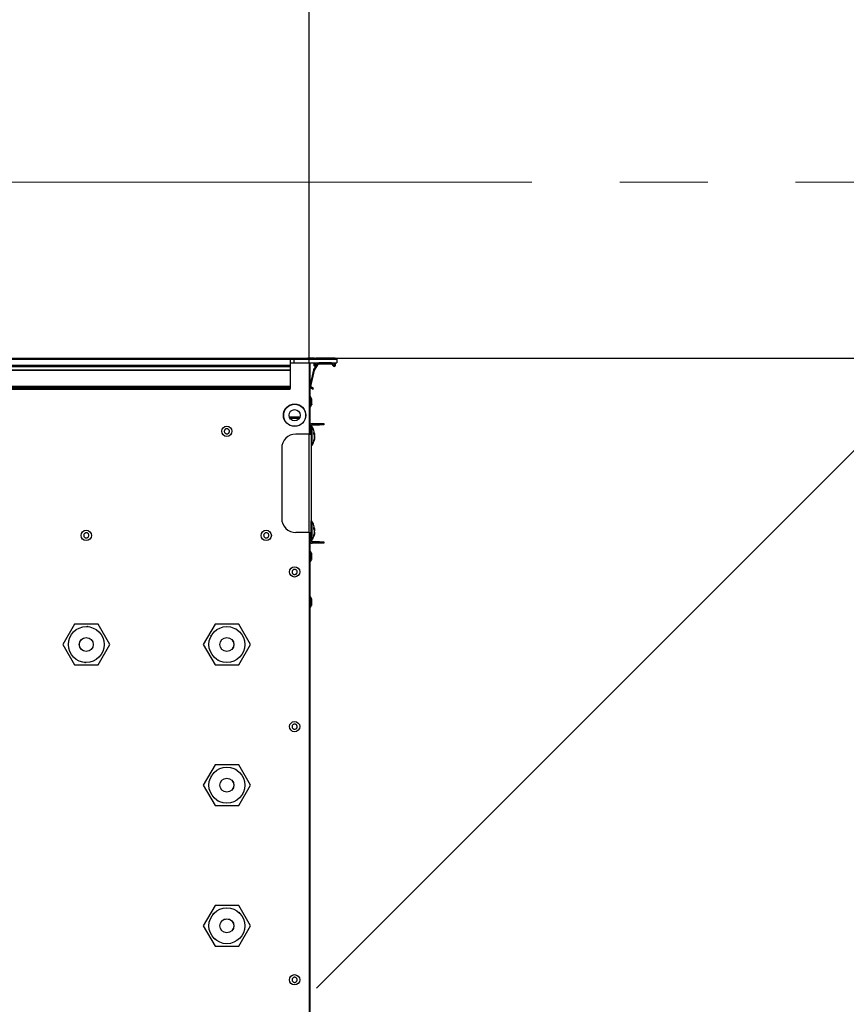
# Model space of a CAD drawing. Header units: millimetres. Extents: x -604189 to 881711, y -381903 to -7297.
# Tile 993 of 1056: x -545733 to -545145, y -160330 to -159630. Entities that reach past the tile are written whole.
import ezdxf

# ---------------------------------------------------------------- set-up
doc = ezdxf.new("R2010")
doc.units = ezdxf.units.MM
doc.header["$LTSCALE"] = 100
doc.linetypes.add('ACAD_ISO04W100', pattern=[30.5, 24, -3, 0.5, -3])
doc.linetypes.add('CENTER2', pattern=[1.125, 0.75, -0.125, 0.125, -0.125])
doc.layers.get('Defpoints').update_dxf_attribs({"color": 30})
for name, color, linetype, lineweight in [('2', 2, 'Continuous', 25), ('osie', 24, 'ACAD_ISO04W100', 5), ('strop osie', 80, 'ACAD_ISO04W100', 5)]:
    doc.layers.add(name, color=color, linetype=linetype, lineweight=lineweight)
doc.layers.add('Flowair', color=1, linetype='Continuous')
doc.layers.add('OPIS', color=7, linetype='Continuous')
doc.styles.get("Standard").update_dxf_attribs({"font": 'romans.shx', "width": 0.5})
doc.dimstyles.new('1 50', dxfattribs={"dimtxt": 150, "dimasz": 80, "dimexe": 1, "dimexo": 1, "dimgap": 20, "dimtad": 1, "dimdec": 0, "dimlfac": 0.1, "dimtxsty": 'Standard', "dimblk": 'ARCHTICK', "dimcen": 200, "dimclrd": 2, "dimadec": 1, "dimazin": 0, "dimtfac": 1, "dimtdec": 0, "dimtmove": 0, "dimatfit": 3, "dimldrblk": 'ARCHTICK', "dimfxl": 120, "dimfxlon": 1, "dimtfill": 1, "dimarcsym": 0})

# ---------------------------------------------------------------- blocks, each defined once
blk = doc.blocks.new('_ArchTick')
at = {"layer": 'strop osie', "color": 0, "const_width": 0.15}
blk.add_lwpolyline([(-0.5, -0.5), (0.5, 0.5)], dxfattribs=at)
blk = doc.blocks.new('*D3281')
at = {"layer": 'Defpoints', "color": 0, "linetype": 'ByBlock', "lineweight": 5, "transparency": 16777216}
for p in [(-552118.94, -159745.28), (-535687.5, -164715.31), (-535410.16, -164715.31)]:
    blk.add_point(p, dxfattribs=at)
at = {"layer": 'OPIS', "color": 0, "linetype": 'Continuous', "lineweight": -2, "transparency": 16777216}
for p, q in [((-535470.16, -159745.28), (-535409.16, -159745.28)), ((-535470.16, -164715.31), (-535409.16, -164715.31))]:
    blk.add_line(p, q, dxfattribs=at)
at = {"layer": 'OPIS', "color": 2, "lineweight": -2, "transparency": 16777216}
blk.add_line((-535410.16, -159745.28), (-535410.16, -164715.31), dxfattribs=at)
at = {"layer": 'OPIS', "color": 2, "linetype": 'ByBlock', "lineweight": -2, "transparency": 16777216, "xscale": 80, "yscale": 80, "zscale": 80}
for p, rotation in [((-535410.16, -159745.28), 90), ((-535410.16, -164715.31), 270)]:
    blk.add_blockref('_ArchTick', p, dxfattribs=dict(at, rotation=rotation))
at = {"layer": 'OPIS', "color": 0, "linetype": 'ByBlock', "lineweight": 13, "transparency": 16777216, "insert": (-535505.16, -162230.3), "char_height": 150, "attachment_point": 5, "rotation": 90, "bg_fill": 3, "box_fill_scale": 1.1, "bg_fill_color": 256, "bg_fill_true_color": 13158600, "bg_fill_transparency": 0}
blk.add_mtext('497', dxfattribs=at)
blk = doc.blocks.new('*D3283')
at = {"layer": 'Defpoints', "color": 0, "linetype": 'ByBlock', "lineweight": 5, "transparency": 16777216}
for p in [(-549860.21, -159420.3), (-548544.07, -179490.3), (-536848.94, -179490.3)]:
    blk.add_point(p, dxfattribs=at)
at = {"layer": 'OPIS', "color": 0, "linetype": 'Continuous', "lineweight": -2, "transparency": 16777216}
for p, q in [((-548604.07, -159420.3), (-548543.07, -159420.3)), ((-548484.07, -179490.3), (-548545.07, -179490.3))]:
    blk.add_line(p, q, dxfattribs=at)
at = {"layer": 'OPIS', "color": 2, "lineweight": -2, "transparency": 16777216}
blk.add_line((-548544.07, -159420.3), (-548544.07, -179490.3), dxfattribs=at)
at = {"layer": 'OPIS', "color": 2, "linetype": 'ByBlock', "lineweight": -2, "transparency": 16777216, "xscale": 80, "yscale": 80, "zscale": 80}
for p, rotation in [((-548544.07, -159420.3), 90), ((-548544.07, -179490.3), 270)]:
    blk.add_blockref('_ArchTick', p, dxfattribs=dict(at, rotation=rotation))
at = {"layer": 'OPIS', "color": 0, "linetype": 'ByBlock', "lineweight": 13, "transparency": 16777216, "insert": (-548639.07, -169455.3), "char_height": 150, "attachment_point": 5, "rotation": 90, "bg_fill": 3, "box_fill_scale": 1.1, "bg_fill_color": 256, "bg_fill_true_color": 13158600, "bg_fill_transparency": 0}
blk.add_mtext('2007', dxfattribs=at)
blk = doc.blocks.new('*D3315')
at = {"layer": 'Defpoints', "color": 0, "linetype": 'ByBlock', "lineweight": 5, "transparency": 16777216}
for p in [(-551668.94, -159870.3), (-536848.94, -159870.3), (-536848.94, -160452.01)]:
    blk.add_point(p, dxfattribs=at)
at = {"layer": 'OPIS', "color": 0, "linetype": 'Continuous', "lineweight": -2, "transparency": 16777216}
for p, q in [((-551668.94, -160392.01), (-551668.94, -160453.01)), ((-536848.94, -160392.01), (-536848.94, -160453.01))]:
    blk.add_line(p, q, dxfattribs=at)
at = {"layer": 'OPIS', "color": 2, "lineweight": -2, "transparency": 16777216}
blk.add_line((-551668.94, -160452.01), (-536848.94, -160452.01), dxfattribs=at)
at = {"layer": 'OPIS', "color": 2, "linetype": 'ByBlock', "lineweight": -2, "transparency": 16777216, "xscale": 80, "yscale": 80, "zscale": 80, "rotation": 180}
blk.add_blockref('_ArchTick', (-551668.94, -160452.01), dxfattribs=at)
at = {"layer": 'OPIS', "color": 2, "linetype": 'ByBlock', "lineweight": -2, "transparency": 16777216, "xscale": 80, "yscale": 80, "zscale": 80}
blk.add_blockref('_ArchTick', (-536848.94, -160452.01), dxfattribs=at)
at = {"layer": 'OPIS', "color": 0, "linetype": 'ByBlock', "lineweight": 13, "transparency": 16777216, "insert": (-544258.94, -160357.01), "char_height": 150, "attachment_point": 5, "bg_fill": 3, "box_fill_scale": 1.1, "bg_fill_color": 256, "bg_fill_true_color": 13158600, "bg_fill_transparency": 0}
blk.add_mtext('1482', dxfattribs=at)
blk = doc.blocks.new('*D3323')
at = {"layer": 'Defpoints', "color": 0, "linetype": 'ByBlock', "lineweight": 5, "transparency": 16777216}
for p in [(-551668.94, -157200.01), (-551668.94, -159870.3), (-536848.94, -159870.3)]:
    blk.add_point(p, dxfattribs=at)
at = {"layer": 'OPIS', "color": 0, "linetype": 'Continuous', "lineweight": -2, "transparency": 16777216}
for p, q in [((-551668.94, -157260.01), (-551668.94, -157199.01)), ((-536848.94, -157260.01), (-536848.94, -157199.01))]:
    blk.add_line(p, q, dxfattribs=at)
at = {"layer": 'OPIS', "color": 2, "lineweight": -2, "transparency": 16777216}
blk.add_line((-536848.94, -157200.01), (-551668.94, -157200.01), dxfattribs=at)
at = {"layer": 'OPIS', "color": 2, "linetype": 'ByBlock', "lineweight": -2, "transparency": 16777216, "xscale": 80, "yscale": 80, "zscale": 80, "rotation": 180}
blk.add_blockref('_ArchTick', (-551668.94, -157200.01), dxfattribs=at)
at = {"layer": 'OPIS', "color": 2, "linetype": 'ByBlock', "lineweight": -2, "transparency": 16777216, "xscale": 80, "yscale": 80, "zscale": 80}
blk.add_blockref('_ArchTick', (-536848.94, -157200.01), dxfattribs=at)
at = {"layer": 'OPIS', "color": 0, "linetype": 'ByBlock', "lineweight": 9, "transparency": 16777216, "insert": (-544258.94, -157105.01), "char_height": 150, "attachment_point": 5, "bg_fill": 3, "box_fill_scale": 1.1, "bg_fill_color": 256, "bg_fill_true_color": 13158600, "bg_fill_transparency": 0}
blk.add_mtext('1482', dxfattribs=at)
blk = doc.blocks.new('FB 100V z KM 10.2017')
at = {"layer": 'Flowair', "linetype": 'Continuous'}
for p, q in [((9903.82, 5045.23), (9903.82, 5038.83)), ((9904.17, 5046.04), (9905.52, 5046.04)), ((9904.17, 5030.77), (9904.17, 5046.04)), ((9905.52, 5030.77), (9905.52, 5046.04)), ((9906.38, 5045.63), (9905.52, 5045.63)), ((9905.52, 5045.28), (9906.38, 5045.28)), ((9906.42, 5045.19), (9905.69, 5044.44)), ((9905.94, 5044.19), (9906.67, 5044.95)), ((9905.57, 5044.16), (9905.57, 5039.65)), ((9905.92, 5039.65), (9905.92, 5044.16)), ((9927.1, 5041.48), (9927.6, 5041.48)), ((9927.1, 5039.98), (9927.1, 5041.48)), ((9927.6, 5041.48), (9927.6, 5039.98)), ((9969.15, 5041.48), (9969.65, 5041.48)), ((9969.15, 5039.98), (9969.15, 5041.48)), ((9969.65, 5041.48), (9969.65, 5039.98)), ((9903.82, 5037.88), (9903.82, 5036.03)), ((9906.27, 5038.78), (9905.52, 5038.78)), ((9905.52, 5038.43), (9906.27, 5038.43)), ((9906.27, 5038.28), (9905.52, 5038.28)), ((9905.52, 5037.93), (9906.27, 5037.93)), ((9905.75, 5039.32), (9907.91, 5037.84)), ((9908.11, 5038.13), (9905.94, 5039.61)), ((9906.32, 5038.38), (9906.32, 5038.33)), ((9906.67, 5038.33), (9906.67, 5038.38)), ((9908.06, 5037.78), (9913.88, 5036.54)), ((9913.95, 5036.88), (9908.13, 5038.12)), ((9914.64, 5037.83), (9914, 5036.9)), ((9914.29, 5036.71), (9914.93, 5037.64)), ((9914.93, 5037.64), (9914.64, 5037.83)), ((9927.6, 5039.98), (9927.1, 5039.98)), ((9927.1, 5037.28), (9927.1, 5039.98)), ((9927.6, 5037.28), (9927.1, 5037.28)), ((9927.6, 5037.28), (9927.6, 5039.98)), ((9928.01, 5037.2), (9928.01, 5037)), ((9934.6, 5037.2), (9928.01, 5037.2)), ((9928.04, 5037.23), (9934.58, 5037.23)), ((9928.27, 5037.23), (9934.75, 5037.23)), ((9930.89, 5037.92), (9930.31, 5037.92)), ((9931.06, 5038.15), (9930.4, 5037.89)), ((9931, 5038.2), (9930.72, 5038.16)), ((9931.04, 5038.16), (9931.35, 5038.2)), ((9931.1, 5038.02), (9931.06, 5038.15)), ((9931.09, 5038.01), (9931.06, 5038.15)), ((9931.34, 5038.15), (9931.08, 5038.1)), ((9931.57, 5038.2), (9931.97, 5038.14)), ((9931.98, 5038.15), (9931.62, 5038.2)), ((9931.97, 5038.16), (9931.97, 5038.17)), ((9931.98, 5038.17), (9931.98, 5038.16)), ((9932.51, 5038.13), (9932.32, 5038.16)), ((9933.27, 5037.9), (9932.78, 5038)), ((9933.39, 5037.92), (9933.08, 5037.92)), ((9934.58, 5037.23), (9934.99, 5037.23)), ((9935.01, 5037.2), (9934.6, 5037.2)), ((9935.01, 5037), (9935.01, 5037.2)), ((9961.74, 5037.2), (9961.74, 5037)), ((9968.39, 5037.2), (9961.74, 5037.2)), ((9961.76, 5037.23), (9968.37, 5037.23)), ((9961.99, 5037.23), (9968.48, 5037.23)), ((9964.69, 5037.92), (9964.1, 5037.92)), ((9964.79, 5038.15), (9964.19, 5037.89)), ((9964.73, 5038.2), (9964.39, 5038.15)), ((9964.76, 5038.16), (9965.06, 5038.2)), ((9964.83, 5037.99), (9964.79, 5038.15)), ((9964.83, 5037.99), (9964.79, 5038.15)), ((9965.04, 5038.15), (9964.81, 5038.1)), ((9965.06, 5038.2), (9965.22, 5038.15)), ((9965.67, 5038.13), (9965.27, 5038.2)), ((9965.71, 5038.16), (9965.71, 5038.17)), ((9967.02, 5037.9), (9966.64, 5037.97)), ((9967.14, 5037.92), (9966.85, 5037.92)), ((9968.37, 5037.23), (9968.71, 5037.23)), ((9968.74, 5037.2), (9968.39, 5037.2)), ((9968.74, 5037), (9968.74, 5037.2)), ((9969.65, 5039.98), (9969.15, 5039.98)), ((9969.15, 5039.98), (9969.15, 5037.28)), ((9969.15, 5037.28), (9969.65, 5037.28)), ((9969.65, 5039.98), (9969.65, 5037.28)), ((9973.47, 5037.21), (9973.15, 5037.09)), ((9975.44, 5037.15), (9975.27, 5037.21)), ((9975.41, 5037.16), (9975.28, 5037.21)), ((9989.67, 5037.21), (9989.35, 5037.09)), ((9990.96, 5037.23), (9990.83, 5037.23)), ((9991.61, 5037.16), (9991.48, 5037.21)), ((9905.52, 5036.48), (9927.9, 5036.48)), ((9905.52, 5036.23), (9930.87, 5036.23)), ((9917.55, 5036.68), (9917.55, 5036.48)), ((9921.2, 5036.68), (9917.55, 5036.68)), ((9921.2, 5036.48), (9921.2, 5036.68)), ((9927.9, 5036.98), (9927.9, 5036.48)), ((9927.9, 5036.98), (9930.87, 5036.98)), ((9927.9, 5036.48), (9930.87, 5036.48)), ((9928.01, 5037), (9935.01, 5037)), ((9930.87, 5036.18), (9930.87, 5036.98)), ((9930.87, 5036.98), (9965.87, 5036.98)), ((9930.87, 5036.18), (9930.87, 5031.48)), ((9930.87, 5036.18), (9965.87, 5036.18)), ((9968.74, 5037), (9961.74, 5037)), ((9965.87, 5036.18), (9965.87, 5036.98)), ((9965.87, 5036.98), (9968.85, 5036.98)), ((9965.87, 5036.48), (9968.85, 5036.48)), ((9965.87, 5036.23), (10156.37, 5036.23)), ((9965.87, 5036.18), (9965.87, 5031.48)), ((9968.85, 5036.98), (9968.85, 5036.48)), ((9968.85, 5036.48), (10153.4, 5036.48)), ((9972.55, 5036.68), (9972.55, 5036.48)), ((9972.63, 5036.68), (9972.55, 5036.68)), ((9976.2, 5036.68), (9972.63, 5036.68)), ((9976.2, 5036.48), (9976.2, 5036.68)), ((9988.75, 5036.68), (9988.75, 5036.48)), ((9988.77, 5036.68), (9988.75, 5036.68)), ((9992.4, 5036.68), (9988.77, 5036.68)), ((9992.4, 5036.48), (9992.4, 5036.68)), ((9904.17, 5030.77), (9905.52, 5030.77)), ((9904.17, 5029.48), (9904.17, 5030.77)), ((9905.52, 5029.48), (9905.52, 5030.77)), ((9924.87, 5032.95), (9924.87, 5029.2)), ((9925.37, 5032.68), (9925.37, 5029.48)), ((9903.82, 5029.48), (9904.22, 5029.48)), ((9903.82, 4684.48), (9903.82, 5029.48)), ((9904.22, 5029.48), (9906.38, 5029.48)), ((9904.22, 4684.48), (9904.22, 5029.48)), ((9906.38, 5029.48), (9906.78, 5029.48)), ((9906.38, 4684.48), (9906.38, 5029.48)), ((9906.78, 5029.48), (9908.11, 5029.48)), ((9906.78, 4684.48), (9906.78, 5029.48)), ((9908.13, 5029.48), (9908.11, 5029.48)), ((9908.11, 5029.48), (9908.11, 4684.48)), ((9908.13, 5029.48), (9913.95, 5029.48)), ((9908.13, 4684.48), (9908.13, 5029.48)), ((9914, 5029.48), (9913.95, 5029.48)), ((9913.95, 5029.48), (9913.95, 4684.48)), ((9914, 5029.48), (9914.64, 5029.48)), ((9914, 4684.48), (9914, 5029.48)), ((9914.93, 5029.48), (9914.64, 5029.48)), ((9914.64, 5029.48), (9914.64, 4684.48)), ((9914.93, 4684.48), (9914.93, 5029.48)), ((9935.87, 5026.48), (9960.87, 5026.48)), ((10005.67, 5015.38), (9998.4, 5011.18)), ((10012.95, 5011.18), (10005.67, 5015.38)), ((10055.67, 5015.38), (10048.4, 5011.18)), ((10062.95, 5011.18), (10055.67, 5015.38)), ((10105.67, 5015.38), (10098.4, 5011.18)), ((10112.95, 5011.18), (10105.67, 5015.38)), ((9998.4, 5011.18), (9998.4, 5002.78)), ((10000.01, 5010.17), (10000.19, 5010.22)), ((10000.06, 5009.99), (10000.01, 5010.17)), ((10000.07, 5010.03), (10000.05, 5010.02)), ((10008.69, 5012.59), (10008.87, 5012.64)), ((10008.88, 5012.61), (10008.74, 5012.56)), ((10008.87, 5012.64), (10008.92, 5012.46)), ((10012.95, 5002.78), (10012.95, 5011.18)), ((10048.4, 5011.18), (10048.4, 5002.78)), ((10050.08, 5010.3), (10050.26, 5010.34)), ((10050.12, 5010.12), (10050.08, 5010.3)), ((10050.12, 5010.31), (10050.15, 5010.17)), ((10058.81, 5012.52), (10058.99, 5012.57)), ((10058.84, 5012.51), (10058.84, 5012.53)), ((10058.99, 5012.57), (10059.04, 5012.39)), ((10062.95, 5002.78), (10062.95, 5011.18)), ((10098.4, 5011.18), (10098.4, 5002.78)), ((10100.82, 5011.31), (10101, 5011.32)), ((10100.83, 5011.12), (10100.82, 5011.31)), ((10100.85, 5011.15), (10100.83, 5011.15)), ((10109.82, 5011.82), (10110, 5011.83)), ((10110.01, 5011.79), (10109.86, 5011.78)), ((10110, 5011.83), (10110.01, 5011.64)), ((10112.95, 5002.78), (10112.95, 5011.18)), ((9998.4, 5002.78), (10005.67, 4998.58)), ((10005.67, 4998.58), (10012.95, 5002.78)), ((10011.34, 5003.78), (10011.16, 5003.73)), ((10011.27, 5003.93), (10011.3, 5003.94)), ((10011.29, 5003.96), (10011.34, 5003.78)), ((10048.4, 5002.78), (10055.67, 4998.58)), ((10055.67, 4998.58), (10062.95, 5002.78)), ((10061.27, 5003.66), (10061.09, 5003.61)), ((10061.23, 5003.65), (10061.19, 5003.79)), ((10061.22, 5003.84), (10061.27, 5003.66)), ((10098.4, 5002.78), (10105.67, 4998.58)), ((10101.34, 5002.12), (10101.33, 5002.31)), ((10101.34, 5002.16), (10101.48, 5002.17)), ((10105.67, 4998.58), (10112.95, 5002.78)), ((10110.53, 5002.65), (10110.34, 5002.63)), ((10110.49, 5002.8), (10110.52, 5002.81)), ((10110.52, 5002.83), (10110.53, 5002.65)), ((10002.48, 5001.31), (10002.43, 5001.49)), ((10002.47, 5001.35), (10002.6, 5001.39)), ((10002.66, 5001.36), (10002.48, 5001.31)), ((10052.35, 5001.38), (10052.31, 5001.56)), ((10052.53, 5001.43), (10052.35, 5001.38)), ((10052.5, 5001.45), (10052.51, 5001.42)), ((10101.53, 5002.13), (10101.34, 5002.12)), ((10005.67, 4965.38), (9998.4, 4961.18)), ((10012.95, 4961.18), (10005.67, 4965.38)), ((9998.4, 4961.18), (9998.4, 4952.78)), ((10005.99, 4963.34), (10006.13, 4963.47)), ((10006.02, 4963.34), (10006.01, 4963.36)), ((10006.13, 4963.47), (10006.25, 4963.33)), ((10012.95, 4952.78), (10012.95, 4961.18)), ((9999.18, 4957.43), (9999.32, 4957.55)), ((9999.31, 4957.29), (9999.18, 4957.43)), ((9999.21, 4957.46), (9999.31, 4957.35)), ((10012.04, 4956.66), (10012.16, 4956.52)), ((10012.16, 4956.52), (10012.02, 4956.4)), ((10012.13, 4956.5), (10012.04, 4956.6)), ((9998.4, 4952.78), (10005.67, 4948.58)), ((10005.22, 4950.49), (10005.1, 4950.63)), ((10005.36, 4950.61), (10005.22, 4950.49)), ((10005.32, 4950.61), (10005.34, 4950.59)), ((10005.67, 4948.58), (10012.95, 4952.78))]:
    blk.add_line(p, q, dxfattribs=at)
for centre, radius in [((9924.17, 5031.08), 4), ((9924.17, 5031.08), 3.9), ((9924.17, 5031.08), 2), ((9979.87, 5031.08), 1.82), ((10034.87, 5031.08), 1.82), ((10124.87, 5031.08), 1.83), ((9966.87, 5020.98), 1.83), ((10005.67, 5006.98), 6.37), ((10055.67, 5006.98), 6.38), ((10105.67, 5006.98), 6.37), ((10005.67, 5006.98), 2.5), ((10005.67, 5006.98), 2.46), ((10055.67, 5006.98), 2.5), ((10055.67, 5006.98), 2.46), ((10105.67, 5006.98), 2.5), ((10105.67, 5006.98), 2.46), ((9929.87, 5006.98), 1.82), ((10005.67, 4956.98), 6.37), ((9966.87, 4956.98), 1.83), ((10005.67, 4956.98), 2.5), ((10005.67, 4956.98), 2.46)]:
    blk.add_circle(centre, radius, dxfattribs=at)
for centre, radius, start, end in [((9904.22, 5045.23), 0.4, 97.1808, 180), ((9905.97, 5044.16), 0.4, 135.9459, 180), ((9905.97, 5044.16), 0.05, 135.9459, 180), ((9906.38, 5045.23), 0.4, 315.9459, 90), ((9906.38, 5045.23), 0.05, 315.9459, 90), ((9904.22, 5038.83), 0.4, 180, 262.8192), ((9904.22, 5037.88), 0.4, 97.1808, 180), ((9905.97, 5039.65), 0.4, 180, 235.6719), ((9905.97, 5039.65), 0.05, 180, 235.6719), ((9906.27, 5038.38), 0.4, 0, 90), ((9906.27, 5038.38), 0.05, 0, 90), ((9906.27, 5038.33), 0.4, 270, 0), ((9906.27, 5038.33), 0.05, 270, 0), ((9908.14, 5038.17), 0.4, 235.6719, 257.9648), ((9908.14, 5038.17), 0.05, 235.6719, 257.9648), ((9919.37, 5034.68), 2.7, 109.4967, 132.4393), ((9919.37, 5034.68), 2.7, 47.5607, 70.5218), ((9927.9, 5037.28), 0.8, 180, 270), ((9927.9, 5037.28), 0.3, 180, 270), ((9928.04, 5037.2), 0.025, 90, 180), ((9928.25, 5037.25), 0.025, 270, 318.0312), ((9934.77, 5037.25), 0.025, 221.9688, 270), ((9934.99, 5037.2), 0.025, 0, 90), ((9961.76, 5037.2), 0.025, 90, 180), ((9961.97, 5037.25), 0.025, 270, 318.0312), ((9968.5, 5037.25), 0.025, 221.9688, 270), ((9968.71, 5037.2), 0.025, 0, 90), ((9968.85, 5037.28), 0.8, 270, 0), ((9968.85, 5037.28), 0.3, 270, 0), ((9904.22, 5036.03), 0.4, 180, 262.8192), ((9913.96, 5036.93), 0.4, 257.9648, 325.6719), ((9913.96, 5036.93), 0.05, 257.9648, 325.6719), ((9928.04, 5037), 0.025, 180, 270), ((9934.99, 5037), 0.025, 270, 0), ((9961.76, 5037), 0.025, 180, 270), ((9968.71, 5037), 0.025, 270, 0), ((9935.87, 5031.48), 5, 180, 270), ((9960.87, 5031.48), 5, 270, 0)]:
    blk.add_arc(centre, radius, start, end, dxfattribs=at)
for points, knots in [([(9919.37, 5037.23), (9919.27, 5037.23), (9919.07, 5037.23), (9918.79, 5037.23), (9918.59, 5037.23), (9918.47, 5037.23), (9918.47, 5037.23), (9918.47, 5037.23)], [0, 0, 0, 0, 0.21495, 0.429889, 0.64484, 0.859787, 1, 1, 1, 1]), ([(9920.27, 5037.23), (9920.28, 5037.23), (9920.29, 5037.23), (9920.2, 5037.23), (9920.03, 5037.23), (9919.77, 5037.23), (9919.54, 5037.23), (9919.4, 5037.23), (9919.37, 5037.23)], [0, 0, 0, 0, 0.074351, 0.288952, 0.503552, 0.718144, 0.932736, 1, 1, 1, 1]), ([(9930.72, 5038.16), (9930.69, 5038.16), (9930.31, 5038.13), (9929.67, 5037.97), (9928.84, 5037.7), (9928.44, 5037.38), (9928.26, 5037.23)], [0, 0, 0, 0, 0.033718, 0.430724, 0.737619, 1, 1, 1, 1]), ([(9930.31, 5037.92), (9930.42, 5037.99), (9930.64, 5038.12), (9930.88, 5038.17), (9931, 5038.2)], [0, 0, 0, 0, 0.499909, 1, 1, 1, 1]), ([(9931.67, 5038.2), (9931.54, 5038.17), (9931.28, 5038.12), (9931.02, 5037.99), (9930.89, 5037.92)], [0, 0, 0, 0, 0.50011, 1, 1, 1, 1]), ([(9931.06, 5038.16), (9931.05, 5038.17), (9931.03, 5038.18), (9931.01, 5038.19), (9931, 5038.2)], [0, 0, 0, 0, 0.303603, 1, 1, 1, 1]), ([(9931.06, 5038.15), (9931.06, 5038.15), (9931.06, 5038.15), (9931.06, 5038.15), (9931.06, 5038.16), (9931.06, 5038.16), (9931.06, 5038.16)], [0, 0, 0, 0, 0.278748, 0.556146, 0.940058, 1, 1, 1, 1]), ([(9931.34, 5038.15), (9931.34, 5038.15), (9931.35, 5038.15), (9931.36, 5038.15), (9931.37, 5038.16), (9931.37, 5038.16), (9931.37, 5038.16)], [0, 0, 0, 0, 0.278774, 0.556189, 0.94031, 1, 1, 1, 1]), ([(9931.37, 5038.16), (9931.37, 5038.17), (9931.36, 5038.18), (9931.36, 5038.19), (9931.35, 5038.2)], [0, 0, 0, 0, 0.303577, 1, 1, 1, 1]), ([(9931.37, 5038.16), (9931.38, 5038.16), (9931.38, 5038.15), (9931.39, 5038.15), (9931.4, 5038.15), (9931.4, 5038.15), (9931.4, 5038.15)], [0, 0, 0, 0, 0.376071, 0.671713, 0.925449, 1, 1, 1, 1]), ([(9933.08, 5037.92), (9932.84, 5037.99), (9932.38, 5038.12), (9931.9, 5038.17), (9931.67, 5038.2)], [0, 0, 0, 0, 0.499901, 1, 1, 1, 1]), ([(9932.03, 5038.2), (9932.02, 5038.19), (9931.99, 5038.18), (9931.97, 5038.17), (9931.96, 5038.17)], [0, 0, 0, 0, 0.663565, 1, 1, 1, 1]), ([(9931.96, 5038.16), (9931.96, 5038.16), (9931.96, 5038.16), (9931.96, 5038.16), (9931.96, 5038.17)], [0, 0, 0, 0, 0.06347, 1, 1, 1, 1]), ([(9932.03, 5038.2), (9932.26, 5038.17), (9932.72, 5038.12), (9933.17, 5037.99), (9933.39, 5037.92)], [0, 0, 0, 0, 0.499537, 1, 1, 1, 1]), ([(9934.76, 5037.23), (9934.51, 5037.41), (9933.98, 5037.81), (9933.26, 5038.01), (9932.84, 5038.07), (9932.77, 5038.09)], [0, 0, 0, 0, 0.416315, 0.903474, 1, 1, 1, 1]), ([(9964.38, 5038.16), (9964.38, 5038.16), (9964.01, 5038.13), (9963.4, 5037.97), (9962.56, 5037.7), (9962.17, 5037.38), (9961.99, 5037.23)], [0, 0, 0, 0, 0.010759, 0.417201, 0.731392, 1, 1, 1, 1]), ([(9964.1, 5037.92), (9964.2, 5037.99), (9964.4, 5038.12), (9964.62, 5038.17), (9964.73, 5038.2)], [0, 0, 0, 0, 0.499902, 1, 1, 1, 1]), ([(9965.41, 5038.2), (9965.29, 5038.17), (9965.05, 5038.12), (9964.81, 5037.99), (9964.69, 5037.92)], [0, 0, 0, 0, 0.50011, 1, 1, 1, 1]), ([(9964.79, 5038.16), (9964.78, 5038.17), (9964.76, 5038.18), (9964.74, 5038.19), (9964.73, 5038.2)], [0, 0, 0, 0, 0.303868, 1, 1, 1, 1]), ([(9964.79, 5038.15), (9964.79, 5038.15), (9964.8, 5038.15), (9964.79, 5038.15), (9964.79, 5038.16), (9964.79, 5038.16), (9964.79, 5038.16)], [0, 0, 0, 0, 0.278935, 0.556214, 0.940496, 1, 1, 1, 1]), ([(9965.04, 5038.15), (9965.05, 5038.15), (9965.05, 5038.15), (9965.07, 5038.15), (9965.07, 5038.16), (9965.08, 5038.16), (9965.08, 5038.16)], [0, 0, 0, 0, 0.278797, 0.556583, 0.940306, 1, 1, 1, 1]), ([(9965.08, 5038.16), (9965.08, 5038.17), (9965.07, 5038.18), (9965.06, 5038.19), (9965.06, 5038.2)], [0, 0, 0, 0, 0.303924, 1, 1, 1, 1]), ([(9965.08, 5038.16), (9965.08, 5038.16), (9965.09, 5038.15), (9965.1, 5038.15), (9965.11, 5038.15), (9965.11, 5038.15), (9965.11, 5038.15)], [0, 0, 0, 0, 0.376031, 0.67158, 0.925267, 1, 1, 1, 1]), ([(9966.85, 5037.92), (9966.61, 5037.99), (9966.14, 5038.12), (9965.65, 5038.17), (9965.41, 5038.2)], [0, 0, 0, 0, 0.499912, 1, 1, 1, 1]), ([(9965.75, 5038.2), (9965.73, 5038.19), (9965.71, 5038.18), (9965.69, 5038.17), (9965.68, 5038.17)], [0, 0, 0, 0, 0.663487, 1, 1, 1, 1]), ([(9965.75, 5038.2), (9965.98, 5038.17), (9966.46, 5038.12), (9966.91, 5037.99), (9967.14, 5037.92)], [0, 0, 0, 0, 0.499543, 1, 1, 1, 1]), ([(9968.49, 5037.23), (9968.24, 5037.41), (9967.71, 5037.81), (9966.85, 5038.03), (9966.3, 5038.12), (9966.1, 5038.15)], [0, 0, 0, 0, 0.353097, 0.766302, 1, 1, 1, 1]), ([(9973.48, 5037.21), (9973.38, 5037.18), (9973.09, 5037.09), (9972.78, 5036.9), (9972.6, 5036.72), (9972.57, 5036.68)], [0, 0, 0, 0, 0.288494, 0.86234, 1, 1, 1, 1]), ([(9974.65, 5037.23), (9974.55, 5037.23), (9974.35, 5037.23), (9974.04, 5037.23), (9973.77, 5037.23), (9973.57, 5037.23), (9973.47, 5037.23), (9973.47, 5037.23), (9973.47, 5037.23)], [0, 0, 0, 0, 0.179404, 0.358814, 0.538208, 0.717622, 0.897026, 1, 1, 1, 1]), ([(9975.27, 5037.23), (9975.28, 5037.23), (9975.29, 5037.23), (9975.19, 5037.23), (9975.01, 5037.23), (9974.81, 5037.23), (9974.68, 5037.23), (9974.65, 5037.23)], [0, 0, 0, 0, 0.11394, 0.381348, 0.648765, 0.916178, 1, 1, 1, 1]), ([(9976.17, 5036.69), (9976.14, 5036.72), (9975.97, 5036.89), (9975.66, 5037.08), (9975.38, 5037.18), (9975.27, 5037.22)], [0, 0, 0, 0, 0.147179, 0.678206, 1, 1, 1, 1]), ([(9989.67, 5037.21), (9989.58, 5037.18), (9989.29, 5037.09), (9988.99, 5036.9), (9988.81, 5036.72), (9988.78, 5036.68)], [0, 0, 0, 0, 0.278221, 0.858198, 1, 1, 1, 1]), ([(9990.73, 5037.23), (9990.62, 5037.23), (9990.42, 5037.23), (9990.12, 5037.23), (9989.88, 5037.23), (9989.72, 5037.23), (9989.65, 5037.23), (9989.66, 5037.23), (9989.67, 5037.23)], [0, 0, 0, 0, 0.193741, 0.387472, 0.581221, 0.774955, 0.968699, 1, 1, 1, 1]), ([(9991.48, 5037.23), (9991.47, 5037.23), (9991.46, 5037.23), (9991.33, 5037.23), (9991.11, 5037.23), (9990.89, 5037.23), (9990.76, 5037.23), (9990.73, 5037.23)], [0, 0, 0, 0, 0.201955, 0.442807, 0.68366, 0.924517, 1, 1, 1, 1]), ([(9992.38, 5036.68), (9992.34, 5036.72), (9992.17, 5036.89), (9991.86, 5037.08), (9991.58, 5037.18), (9991.47, 5037.21)], [0, 0, 0, 0, 0.151802, 0.680245, 1, 1, 1, 1]), ([(9972.64, 5036.76), (9972.63, 5036.75), (9972.6, 5036.73), (9972.57, 5036.69), (9972.55, 5036.67)], [0, 0, 0, 0, 0.310317, 1, 1, 1, 1]), ([(9988.85, 5036.76), (9988.83, 5036.75), (9988.8, 5036.73), (9988.77, 5036.7), (9988.76, 5036.68)], [0, 0, 0, 0, 0.374812, 1, 1, 1, 1]), ([(9980.78, 5031.05), (9980.77, 5030.95), (9980.75, 5030.74), (9980.58, 5030.47), (9980.34, 5030.27), (9980.05, 5030.16), (9979.74, 5030.16), (9979.44, 5030.25), (9979.19, 5030.44), (9979.02, 5030.7), (9978.96, 5030.94), (9978.96, 5031.17), (9979, 5031.41), (9979.16, 5031.68), (9979.4, 5031.88), (9979.7, 5031.99), (9980.01, 5032), (9980.31, 5031.9), (9980.55, 5031.71), (9980.72, 5031.45), (9980.78, 5031.21), (9980.78, 5031.08), (9980.78, 5031.05)], [0, 0, 0, 0, 0.053686, 0.107374, 0.16106, 0.214745, 0.26843, 0.322119, 0.375805, 0.429491, 0.483176, 0.5, 0.553686, 0.607372, 0.661062, 0.714747, 0.768432, 0.822115, 0.875802, 0.92949, 0.983176, 1, 1, 1, 1]), ([(10035.79, 5031.08), (10035.78, 5030.97), (10035.75, 5030.77), (10035.6, 5030.5), (10035.37, 5030.29), (10035.08, 5030.17), (10034.77, 5030.15), (10034.47, 5030.24), (10034.21, 5030.42), (10034.03, 5030.68), (10033.97, 5030.91), (10033.95, 5031.15), (10034, 5031.38), (10034.15, 5031.66), (10034.38, 5031.87), (10034.67, 5031.98), (10034.98, 5032), (10035.28, 5031.91), (10035.53, 5031.73), (10035.71, 5031.47), (10035.78, 5031.24), (10035.78, 5031.11), (10035.79, 5031.08)], [0, 0, 0, 0, 0.053686, 0.107374, 0.16106, 0.214748, 0.268431, 0.322118, 0.375805, 0.429489, 0.483176, 0.5, 0.553686, 0.607372, 0.661058, 0.714745, 0.768429, 0.822116, 0.875803, 0.92949, 0.983176, 1, 1, 1, 1]), ([(10125.78, 5030.97), (10125.76, 5030.87), (10125.71, 5030.66), (10125.52, 5030.41), (10125.27, 5030.23), (10124.97, 5030.15), (10124.65, 5030.17), (10124.37, 5030.3), (10124.14, 5030.51), (10123.99, 5030.78), (10123.95, 5031.02), (10123.97, 5031.26), (10124.04, 5031.49), (10124.22, 5031.74), (10124.48, 5031.92), (10124.78, 5032), (10125.09, 5031.98), (10125.38, 5031.86), (10125.61, 5031.65), (10125.75, 5031.37), (10125.79, 5031.13), (10125.78, 5031), (10125.78, 5030.97)], [0, 0, 0, 0, 0.053686, 0.107373, 0.161058, 0.214746, 0.268431, 0.322116, 0.375804, 0.42949, 0.483176, 0.5, 0.553686, 0.607373, 0.66106, 0.714746, 0.768431, 0.822118, 0.875804, 0.92949, 0.983176, 1, 1, 1, 1]), ([(9967.78, 5020.87), (9967.76, 5020.77), (9967.71, 5020.56), (9967.52, 5020.31), (9967.27, 5020.13), (9966.97, 5020.05), (9966.65, 5020.07), (9966.37, 5020.2), (9966.14, 5020.41), (9965.99, 5020.68), (9965.95, 5020.92), (9965.97, 5021.16), (9966.04, 5021.39), (9966.22, 5021.64), (9966.48, 5021.82), (9966.78, 5021.9), (9967.09, 5021.88), (9967.38, 5021.76), (9967.61, 5021.55), (9967.75, 5021.27), (9967.79, 5021.03), (9967.78, 5020.9), (9967.78, 5020.87)], [0, 0, 0, 0, 0.053686, 0.107372, 0.161059, 0.214747, 0.268433, 0.322118, 0.375804, 0.429489, 0.483175, 0.499999, 0.553686, 0.607373, 0.66106, 0.714743, 0.768429, 0.822118, 0.875804, 0.929489, 0.983176, 1, 1, 1, 1]), ([(9930.75, 5006.74), (9930.72, 5006.64), (9930.64, 5006.45), (9930.42, 5006.23), (9930.14, 5006.09), (9929.83, 5006.05), (9929.53, 5006.11), (9929.26, 5006.28), (9929.06, 5006.52), (9928.96, 5006.81), (9928.96, 5007.05), (9929.01, 5007.29), (9929.11, 5007.5), (9929.33, 5007.73), (9929.6, 5007.87), (9929.91, 5007.91), (9930.22, 5007.84), (9930.49, 5007.68), (9930.68, 5007.43), (9930.79, 5007.14), (9930.79, 5006.9), (9930.76, 5006.77), (9930.75, 5006.74)], [0, 0, 0, 0, 0.053684, 0.107372, 0.16106, 0.214745, 0.268432, 0.322115, 0.375804, 0.429489, 0.483175, 0.499999, 0.553686, 0.607373, 0.661057, 0.714742, 0.768428, 0.822116, 0.875802, 0.929489, 0.983175, 1, 1, 1, 1]), ([(9967.69, 4956.57), (9967.64, 4956.48), (9967.53, 4956.31), (9967.26, 4956.13), (9966.96, 4956.05), (9966.65, 4956.07), (9966.37, 4956.2), (9966.14, 4956.41), (9965.99, 4956.68), (9965.94, 4956.99), (9965.99, 4957.23), (9966.08, 4957.45), (9966.22, 4957.64), (9966.48, 4957.82), (9966.78, 4957.9), (9967.09, 4957.88), (9967.38, 4957.76), (9967.61, 4957.55), (9967.76, 4957.27), (9967.8, 4956.96), (9967.76, 4956.72), (9967.7, 4956.6), (9967.69, 4956.57)], [0, 0, 0, 0, 0.053686, 0.107371, 0.16106, 0.214742, 0.268428, 0.322116, 0.375802, 0.429488, 0.483174, 0.499998, 0.553684, 0.607373, 0.661056, 0.714743, 0.76843, 0.822118, 0.875802, 0.929489, 0.983175, 1, 1, 1, 1])]:
    blk.add_open_spline(points, degree=3, knots=knots, dxfattribs=at)

msp = doc.modelspace()

# ---------------------------------------------------------------- hatches: boundary and pattern name
at = {"layer": 'OPIS', "linetype": 'ByBlock', "lineweight": 9}
h = msp.add_hatch(dxfattribs=at)
h.set_pattern_fill('ANSI36', color=0, scale=150)
h.set_pattern_definition([(45, (-306927.96, 32475.8), (252.5697, 926.0889), [1190.625, -238.125, 0, -238.125])])
h.paths.add_polyline_path([(-556073.92, -159870.3), (-556073.92, -161086.41), (-553567.18, -161086.41), (-553567.18, -159870.3)], flags=17)
h.paths.add_polyline_path([(-552198.92, -159870.3), (-553567.18, -159870.3), (-553567.18, -161086.41), (-556073.92, -161086.41), (-556073.92, -159870.3), (-556159.64, -159870.3), (-558143.92, -159870.3), (-558143.92, -160550.3), (-558143.92, -166895.28), (-553898.92, -166895.28), (-553898.92, -166928.69), (-553798.92, -166928.69, -0.267949), (-553348.92, -166149.27), (-553348.92, -165917.81, -0.414214), (-553691.86, -165574.88, -1), (-553005.98, -165574.88, -0.414214), (-553348.92, -165917.81), (-553348.92, -166149.27, 0.267949), (-553798.92, -166928.69), (-553798.92, -166988.69), (-553898.92, -166988.69), (-553898.92, -167020.26), (-552798.92, -167020.26), (-552798.92, -166988.69), (-552898.92, -166988.69), (-552898.92, -166928.69), (-552798.92, -166928.69), (-552798.92, -166895.28), (-552198.92, -166895.28)])
h.paths.add_polyline_path([(-536848.94, -159870.3), (-551668.94, -159870.3), (-551668.94, -164595.3), (-551663.99, -164595.3), (-551663.99, -164835.3), (-551667.26, -174525.3), (-551663.99, -174525.3), (-551663.99, -174765.3), (-551668.94, -179490.3), (-546883.97, -179490.3), (-546883.97, -179490.29), (-546643.97, -179490.29), (-541863.97, -179490.3), (-541863.97, -179490.29), (-541623.97, -179490.29), (-536848.94, -179490.3)])
h.paths.add_polyline_path([(-557762.33, -163516.72), (-557762.33, -163248.86), (-557987.33, -163248.86), (-557987.33, -163516.72)], flags=24)
h.paths.add_polyline_path([(-558062.4, -162687.18), (-557524.54, -162687.18), (-557524.54, -162462.18), (-558062.4, -162462.18)], flags=24)
h.paths.add_polyline_path([(-555574.23, -163637.66), (-555059.11, -163637.66), (-555059.11, -163538.32), (-555574.23, -163538.32)], flags=24)
h.paths.add_polyline_path([(-555574.15, -163527.65), (-555098.95, -163527.65), (-555098.95, -163428.38), (-555574.15, -163428.38)], flags=24)
h.paths.add_polyline_path([(-555976.22, -163645.14), (-555589.82, -163645.14), (-555589.82, -163529.76), (-555976.22, -163529.76)], flags=24)
h.paths.add_polyline_path([(-555935.57, -163533.4), (-555753.72, -163533.4), (-555753.72, -163435.37), (-555935.57, -163435.37)], flags=24)

# ---------------------------------------------------------------- linework, layer by layer
at = {"layer": '2', "color": 0}
msp.add_lwpolyline([(-551668.94, -167150.3), (-551668.94, -159870.3), (-536848.94, -159870.3), (-536848.94, -160500.31)], dxfattribs=at)
at = {"layer": 'osie', "color": 0, "linetype": 'CENTER2', "ltscale": 5}
msp.add_lwpolyline([(-578368.2, -159745.3), (-532880.26, -159745.27)], dxfattribs=at)

# ---------------------------------------------------------------- next in the draw order: dimensions: what is measured, and where the dimension line sits
at = {"layer": 'OPIS', "color": 0, "linetype": 'ByBlock', "lineweight": 13}
dim = msp.add_linear_dim(base=(-535410.16, -164715.31), p1=(-552118.94, -159745.28), p2=(-535687.5, -164715.31), angle=90, dimstyle='1 50', override={"dimtmove": 1, "dimfxl": 60, "dimarcsym": 1}, dxfattribs=at)
dim.commit()
dim.dimension.update_dxf_attribs({"geometry": '*D3281', "text_midpoint": (-535505.16, -162230.3)})

# ---------------------------------------------------------------- next in the draw order: dimensions: what is measured, and where the dimension line sits
dim = msp.add_linear_dim(base=(-548544.07, -179490.3), p1=(-549860.21, -159420.3), p2=(-536848.94, -179490.3), angle=90, dimstyle='1 50', override={"dimfxl": 60, "dimarcsym": 1}, dxfattribs=at)
dim.commit()
dim.dimension.update_dxf_attribs({"geometry": '*D3283', "text_midpoint": (-548639.07, -169455.3)})

# ---------------------------------------------------------------- next in the draw order: dimensions: what is measured, and where the dimension line sits
dim = msp.add_linear_dim(base=(-536848.94, -160452.01), p1=(-551668.94, -159870.3), p2=(-536848.94, -159870.3), dimstyle='1 50', override={"dimfxl": 60, "dimarcsym": 1}, dxfattribs=at)
dim.commit()
dim.dimension.update_dxf_attribs({"geometry": '*D3315', "text_midpoint": (-544258.94, -160357.01)})

# ---------------------------------------------------------------- next in the draw order: dimensions: what is measured, and where the dimension line sits
at = {"layer": 'OPIS', "color": 0, "linetype": 'ByBlock', "lineweight": 9}
dim = msp.add_linear_dim(base=(-551668.94, -157200.01), p1=(-536848.94, -159870.3), p2=(-551668.94, -159870.3), dimstyle='1 50', override={"dimfxl": 60, "dimarcsym": 1}, dxfattribs=at)
dim.commit()
dim.dimension.update_dxf_attribs({"geometry": '*D3323', "text_midpoint": (-544258.94, -157105.01)})

# ---------------------------------------------------------------- next in the draw order: linework, layer by layer
at = {"layer": 'Flowair', "ltscale": 0.01}
msp.add_line((-545526.76, -159873.7), (-545526.76, -159415.27), dxfattribs=at)

# ---------------------------------------------------------------- next in the draw order: block references
at = {"layer": 'Flowair', "xscale": 2, "yscale": 2, "zscale": 2, "rotation": 270}
msp.add_blockref('FB 100V z KM 10.2017', (-555599.21, -140062.66), dxfattribs=at)

doc.saveas('drawing.dxf')
